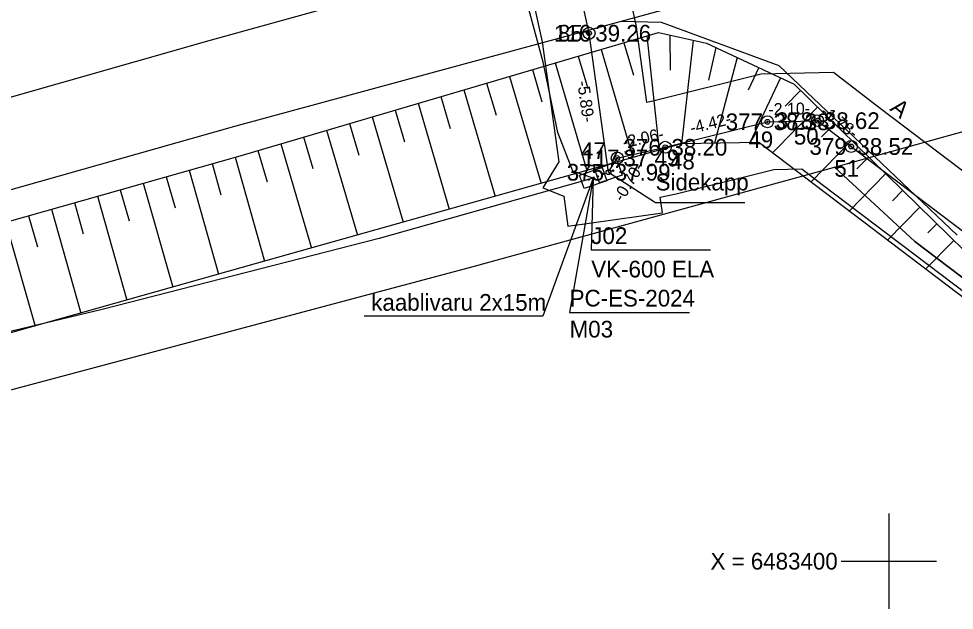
# Model space of a CAD drawing. Extents: x 647603 to 650850, y 6482647 to 6486043.
# Drawn here: x 649763.52 to 649802.75, y 6483397.94 to 6483422.75 of the extents above; entities that cross this region are included whole.
import ezdxf

# ---------------------------------------------------------------- set-up
doc = ezdxf.new("R2010")
doc.units = 0
for name, color, linetype in [('ABIJOONIS', 7, 'Continuous'), ('JOONSIDE', 7, 'Continuous'), ('KOORDPUNKT', 7, 'Continuous'), ('MOOTKORG_EH2000', 7, 'Continuous'), ('MOOTMPUNKT', 7, 'Continuous'), ('MOOTNR', 7, 'Continuous'), ('MOOTPIIR', 7, 'Continuous'), ('PIIR', 7, 'Continuous'), ('POST', 7, 'Continuous'), ('RELJEEF', 7, 'Continuous'), ('SIRAJATIS', 7, 'Continuous'), ('SITRASS', 7, 'Continuous'), ('TEE', 7, 'Continuous'), ('VORK', 7, 'Continuous')]:
    doc.layers.add(name, color=color, linetype=linetype)

msp = doc.modelspace()

# ---------------------------------------------------------------- linework, layer by layer
at = {"layer": 'ABIJOONIS'}
for points in [[(649473.815, 6483339.129), (649501.334, 6483346.489), (649523.808, 6483352.694), (649583.219, 6483369.14), (649609.792, 6483376.69), (649635.769, 6483384.158), (649665.126, 6483392.146), (649694.827, 6483400.434), (649731.427, 6483410.417), (649771.508, 6483421.834), (649809.051, 6483432.237), (649844.914, 6483441.886), (649891.208, 6483454.586), (649917.51, 6483461.537), (649946.863, 6483469.527), (649975.243, 6483477.133), (650006.624, 6483485.614), (650033, 6483492.787), (650061.657, 6483500.613), (650086.276, 6483507.28), (650111.835, 6483514.425), (650138.096, 6483521.63), (650168.568, 6483530.035)], [(649787.61, 6483416.068), (649785.494, 6483410.278), (649777.997, 6483410.278)], [(649787.61, 6483416.068), (649785.494, 6483410.278), (649777.997, 6483410.278)], [(649787.61, 6483416.068), (649786.62, 6483410.429), (649791.639, 6483410.429)], [(649787.61, 6483416.068), (649786.62, 6483410.429), (649791.639, 6483410.429)], [(649787.61, 6483416.068), (649787.528, 6483413.049), (649792.532, 6483413.049)], [(649787.61, 6483416.068), (649787.528, 6483413.049), (649792.532, 6483413.049)]]:
    msp.add_lwpolyline(points, dxfattribs=at)
at = {"layer": 'KOORDPUNKT'}
for centre, radius in [((649787.433, 6483422.139), 0.25), ((649787.433, 6483422.139), 0.025), ((649787.433, 6483422.139), 0.0221), ((649787.433, 6483422.139), 0.0191), ((649787.433, 6483422.139), 0.0161), ((649787.433, 6483422.139), 0.0132), ((649787.433, 6483422.139), 0.0102), ((649787.433, 6483422.139), 0.00726), ((649787.433, 6483422.139), 0.0043), ((649794.915, 6483418.425), 0.25), ((649794.915, 6483418.425), 0.025), ((649794.915, 6483418.425), 0.0221), ((649794.915, 6483418.425), 0.0191), ((649794.915, 6483418.425), 0.0161), ((649794.915, 6483418.425), 0.0132), ((649794.915, 6483418.425), 0.0102), ((649794.915, 6483418.425), 0.00726), ((649794.915, 6483418.425), 0.0043), ((649797.019, 6483418.472), 0.25), ((649797.019, 6483418.472), 0.025), ((649797.019, 6483418.472), 0.0221), ((649797.019, 6483418.472), 0.0191), ((649797.019, 6483418.472), 0.0161), ((649797.019, 6483418.472), 0.0132), ((649797.019, 6483418.472), 0.0102), ((649797.019, 6483418.472), 0.00726), ((649797.019, 6483418.472), 0.0043), ((649790.629, 6483417.357), 0.25), ((649798.427, 6483417.39), 0.25), ((649790.629, 6483417.357), 0.025), ((649790.629, 6483417.357), 0.0221), ((649790.629, 6483417.357), 0.0191), ((649790.629, 6483417.357), 0.0161), ((649790.629, 6483417.357), 0.0132), ((649790.629, 6483417.357), 0.0102), ((649790.629, 6483417.357), 0.00726), ((649790.629, 6483417.357), 0.0043), ((649798.427, 6483417.39), 0.025), ((649798.427, 6483417.39), 0.0221), ((649798.427, 6483417.39), 0.0191), ((649798.427, 6483417.39), 0.0161), ((649798.427, 6483417.39), 0.0132), ((649798.427, 6483417.39), 0.0102), ((649798.427, 6483417.39), 0.00726), ((649798.427, 6483417.39), 0.0043), ((649788.616, 6483416.906), 0.25), ((649788.616, 6483416.906), 0.025), ((649788.616, 6483416.906), 0.0221), ((649788.616, 6483416.906), 0.0191), ((649788.616, 6483416.906), 0.0161), ((649788.616, 6483416.906), 0.0132), ((649788.616, 6483416.906), 0.0102), ((649788.616, 6483416.906), 0.00726), ((649788.616, 6483416.906), 0.0043)]:
    msp.add_circle(centre, radius, dxfattribs=at)
at = {"layer": 'MOOTMPUNKT'}
for centre in [(649787.433, 6483422.139), (649794.915, 6483418.425), (649797.019, 6483418.472), (649790.629, 6483417.357), (649798.427, 6483417.39), (649788.616, 6483416.906), (649788.249, 6483416.309)]:
    msp.add_circle(centre, 0.1, dxfattribs=at)
at = {"layer": 'MOOTPIIR'}
for points in [[(649810.699, 6483410.61), (649799.64, 6483418.98), (649797.679, 6483420.487), (649794.648, 6483420.42), (649790.169, 6483419.303), (649789.859, 6483419.234), (649789.403, 6483422.493), (649787.713, 6483430.168), (649786.173, 6483435.505), (649785.856, 6483436.534), (649786.136, 6483440.597), (649777.456, 6483454.333), (649772.658, 6483464.566), (649770.539, 6483471.014), (649773.384, 6483473.965), (649782.419, 6483482.568)], [(649756.29, 6483429.573), (649769.611, 6483432.999), (649780.798, 6483435.432), (649781.872, 6483435.882), (649782.339, 6483434.363), (649783.835, 6483429.182), (649785.463, 6483421.785), (649786.169, 6483416.744), (649785.498, 6483415.653), (649786.369, 6483415.311), (649786.546, 6483414.051), (649790.507, 6483414.606), (649790.415, 6483415.26), (649791.089, 6483415.411), (649795.182, 6483416.43), (649796.359, 6483416.457), (649797.214, 6483415.8), (649808.275, 6483407.428)]]:
    msp.add_lwpolyline(points, dxfattribs=at)
at = {"layer": 'PIIR'}
for points in [[(649892.78, 6483265.16), (649886.99, 6483287.15), (649882.62, 6483302.13), (649880.06, 6483310.05), (649866.07, 6483342.32), (649851.78, 6483369.65), (649842.58, 6483381.98), (649801.1, 6483413.4), (649797.73, 6483416.52), (649804.98, 6483418.54), (649806.69, 6483416.65), (649846.49, 6483386.54), (649857.91, 6483372.57), (649871.49, 6483344.9), (649885.49, 6483313.44), (649888.64, 6483305.18), (649892.77, 6483288.76), (649898.58, 6483266.69)], [(649658.92, 6483234.53), (649602.73, 6483362.73), (649681, 6483385.27), (649782.57, 6483412.36), (649797.73, 6483416.52), (649801.1, 6483413.4), (649842.58, 6483381.98), (649851.78, 6483369.65), (649866.07, 6483342.32), (649880.06, 6483310.05), (649882.62, 6483302.13), (649886.99, 6483287.15), (649892.78, 6483265.16)]]:
    msp.add_lwpolyline(points, dxfattribs=at)
at = {"layer": 'POST'}
msp.add_lwpolyline([(649787.678, 6483416.428), (649788.623, 6483416.756), (649788.82, 6483416.19), (649787.875, 6483415.862)], close=True, dxfattribs=at)
msp.add_lwpolyline([(649788.249, 6483416.309), (649790.224, 6483415.046), (649793.968, 6483415.046)], dxfattribs=at)
for centre, radius in [((649788.438, 6483416.375), 0.0304), ((649788.438, 6483416.375), 0.029), ((649788.438, 6483416.375), 0.0277), ((649788.438, 6483416.375), 0.0263), ((649788.438, 6483416.375), 0.0249), ((649788.438, 6483416.375), 0.0236), ((649788.438, 6483416.375), 0.0222), ((649788.438, 6483416.375), 0.0209), ((649788.438, 6483416.375), 0.0195), ((649788.438, 6483416.375), 0.0181), ((649788.438, 6483416.375), 0.0168), ((649788.438, 6483416.375), 0.0154), ((649788.438, 6483416.375), 0.014), ((649788.438, 6483416.375), 0.0127), ((649788.438, 6483416.375), 0.0113), ((649788.438, 6483416.375), 0.00996), ((649788.438, 6483416.375), 0.0086), ((649788.438, 6483416.375), 0.00724), ((649788.438, 6483416.375), 0.00587), ((649788.438, 6483416.375), 0.00451), ((649788.438, 6483416.375), 0.00315), ((649788.06, 6483416.243), 0.0304), ((649788.06, 6483416.243), 0.029), ((649788.06, 6483416.243), 0.0277), ((649788.06, 6483416.243), 0.0263), ((649788.06, 6483416.243), 0.0249), ((649788.06, 6483416.243), 0.0236), ((649788.06, 6483416.243), 0.0222), ((649788.06, 6483416.243), 0.0209), ((649788.06, 6483416.243), 0.0195), ((649788.06, 6483416.243), 0.0181), ((649788.06, 6483416.243), 0.0168), ((649788.06, 6483416.243), 0.0154), ((649788.06, 6483416.243), 0.014), ((649788.06, 6483416.243), 0.0127), ((649788.06, 6483416.243), 0.0113), ((649788.06, 6483416.243), 0.00996), ((649788.06, 6483416.243), 0.0086), ((649788.06, 6483416.243), 0.00724), ((649788.06, 6483416.243), 0.00587), ((649788.06, 6483416.243), 0.00451), ((649788.06, 6483416.243), 0.00315), ((649788.06, 6483416.243), 0.00179), ((649788.06, 6483416.243), 0.000426), ((649788.438, 6483416.375), 0.00179), ((649788.438, 6483416.375), 0.000426)]:
    msp.add_circle(centre, radius, dxfattribs=at)
at = {"layer": 'RELJEEF'}
for p, q in [((649789.854, 6483422.024), (649790.376, 6483417.234)), ((649790.822, 6483422.062), (649790.83, 6483420.595)), ((649788.894, 6483421.742), (649789.296, 6483420.377)), ((649791.799, 6483421.851), (649791.316, 6483417.499)), ((649792.746, 6483421.548), (649792.447, 6483420.173)), ((649786.976, 6483421.177), (649787.376, 6483419.819)), ((649787.935, 6483421.459), (649789.271, 6483416.923)), ((649793.651, 6483421.123), (649792.7, 6483417.523)), ((649786.017, 6483420.894), (649787.345, 6483416.381)), ((649794.556, 6483420.697), (649794.109, 6483419.747)), ((649784.098, 6483420.329), (649785.42, 6483415.839)), ((649785.057, 6483420.612), (649785.455, 6483419.261)), ((649783.139, 6483420.047), (649783.534, 6483418.703)), ((649795.461, 6483420.272), (649794.181, 6483417.55)), ((649782.179, 6483419.765), (649783.495, 6483415.297)), ((649796.296, 6483419.745), (649795.651, 6483419.086)), ((649780.261, 6483419.2), (649781.57, 6483414.755)), ((649781.22, 6483419.482), (649781.614, 6483418.145)), ((649779.302, 6483418.917), (649779.693, 6483417.587)), ((649797.011, 6483419.046), (649795.125, 6483417.118)), ((649777.383, 6483418.352), (649777.773, 6483417.029)), ((649778.342, 6483418.635), (649779.644, 6483414.213)), ((649797.726, 6483418.347), (649797.186, 6483417.795)), ((649776.424, 6483418.07), (649777.719, 6483413.671)), ((649775.464, 6483417.788), (649775.852, 6483416.471)), ((649798.441, 6483417.648), (649796.731, 6483415.899)), ((649773.546, 6483417.223), (649773.931, 6483415.913)), ((649774.505, 6483417.505), (649775.794, 6483413.129)), ((649772.586, 6483416.942), (649773.824, 6483412.574)), ((649799.156, 6483416.949), (649798.669, 6483416.451)), ((649770.662, 6483416.397), (649771.899, 6483412.032)), ((649771.624, 6483416.67), (649771.995, 6483415.36)), ((649769.7, 6483416.124), (649770.071, 6483414.815)), ((649799.87, 6483416.249), (649798.337, 6483414.681)), ((649768.738, 6483415.852), (649769.974, 6483411.489)), ((649766.813, 6483415.306), (649768.049, 6483410.946)), ((649767.775, 6483415.579), (649768.146, 6483414.27)), ((649800.585, 6483415.55), (649800.152, 6483415.107)), ((649765.851, 6483415.034), (649766.222, 6483413.726)), ((649801.3, 6483414.851), (649799.943, 6483413.463)), ((649763.927, 6483414.488), (649764.297, 6483413.181)), ((649764.889, 6483414.761), (649766.124, 6483410.403)), ((649762.965, 6483414.216), (649764.199, 6483409.86)), ((649802.015, 6483414.152), (649801.635, 6483413.763)), ((649802.73, 6483413.453), (649801.549, 6483412.245))]:
    msp.add_line(p, q, dxfattribs=at)
for points in [[(649584.402, 6483361.474), (649611.792, 6483371.42), (649637.981, 6483379.507), (649666.165, 6483387.378), (649696.143, 6483395.735), (649731.74, 6483405.366), (649772.8, 6483417.003), (649790.339, 6483422.167), (649792.361, 6483421.729), (649796.032, 6483420.003), (649805.121, 6483411.115)], [(649804.055, 6483410.344), (649794.547, 6483417.556), (649791.316, 6483417.499), (649773.478, 6483412.477), (649732.315, 6483400.867), (649712.886, 6483396.581), (649707.12, 6483395.124), (649698.449, 6483390.782), (649666.531, 6483381.798), (649640.377, 6483374.201), (649613.762, 6483365.315), (649602.781, 6483365.162), (649600.055, 6483364.511), (649599.539, 6483363.092), (649599.88, 6483360.54), (649586.27, 6483353.622)]]:
    msp.add_lwpolyline(points, dxfattribs=at)
at = {"layer": 'SIRAJATIS'}
for points in [[(649787.039, 6483416.19), (649787.985, 6483416.514), (649788.18, 6483415.947), (649787.234, 6483415.622)], [(649787.604, 6483416.07), (649787.614, 6483416.073), (649787.615, 6483416.067), (649787.605, 6483416.064)]]:
    msp.add_lwpolyline(points, close=True, dxfattribs=at)
for centre, radius in [((649787.42, 6483416.004), 0.0304), ((649787.42, 6483416.004), 0.029), ((649787.42, 6483416.004), 0.0277), ((649787.42, 6483416.004), 0.0263), ((649787.42, 6483416.004), 0.0249), ((649787.42, 6483416.004), 0.0236), ((649787.42, 6483416.004), 0.0222), ((649787.42, 6483416.004), 0.0209), ((649787.42, 6483416.004), 0.0195), ((649787.42, 6483416.004), 0.0181), ((649787.42, 6483416.004), 0.0168), ((649787.42, 6483416.004), 0.0154), ((649787.42, 6483416.004), 0.014), ((649787.42, 6483416.004), 0.0127), ((649787.42, 6483416.004), 0.0113), ((649787.42, 6483416.004), 0.00996), ((649787.42, 6483416.004), 0.0086), ((649787.42, 6483416.004), 0.00724), ((649787.42, 6483416.004), 0.00587), ((649787.42, 6483416.004), 0.00451), ((649787.42, 6483416.004), 0.00315), ((649787.42, 6483416.004), 0.00179), ((649787.42, 6483416.004), 0.000426), ((649787.608, 6483416.068), 0.000304), ((649787.608, 6483416.068), 0.00029), ((649787.608, 6483416.068), 0.000277), ((649787.608, 6483416.068), 0.000263), ((649787.608, 6483416.068), 0.000249), ((649787.608, 6483416.068), 0.000236), ((649787.608, 6483416.068), 0.000222), ((649787.608, 6483416.068), 0.000209), ((649787.608, 6483416.068), 0.000195), ((649787.608, 6483416.068), 0.000181), ((649787.608, 6483416.068), 0.000168), ((649787.608, 6483416.068), 0.000154), ((649787.608, 6483416.068), 0.00014), ((649787.608, 6483416.068), 0.000127), ((649787.608, 6483416.068), 0.000113), ((649787.608, 6483416.068), 0.0000996), ((649787.608, 6483416.068), 0.000086), ((649787.608, 6483416.068), 0.0000724), ((649787.608, 6483416.068), 0.0000587), ((649787.608, 6483416.068), 0.0000451), ((649787.608, 6483416.068), 0.0000315), ((649787.608, 6483416.068), 0.0000179), ((649787.608, 6483416.068), 0.00000426), ((649787.611, 6483416.069), 0.000304), ((649787.611, 6483416.069), 0.00029), ((649787.611, 6483416.069), 0.000277), ((649787.611, 6483416.069), 0.000263), ((649787.611, 6483416.069), 0.000249), ((649787.611, 6483416.069), 0.000236), ((649787.611, 6483416.069), 0.000222), ((649787.611, 6483416.069), 0.000209), ((649787.611, 6483416.069), 0.000195), ((649787.611, 6483416.069), 0.000181), ((649787.611, 6483416.069), 0.000168), ((649787.611, 6483416.069), 0.000154), ((649787.611, 6483416.069), 0.00014), ((649787.611, 6483416.069), 0.000127), ((649787.611, 6483416.069), 0.000113), ((649787.611, 6483416.069), 0.0000996), ((649787.611, 6483416.069), 0.000086), ((649787.611, 6483416.069), 0.0000724), ((649787.611, 6483416.069), 0.0000587), ((649787.611, 6483416.069), 0.0000451), ((649787.611, 6483416.069), 0.0000315), ((649787.611, 6483416.069), 0.0000179), ((649787.611, 6483416.069), 0.00000426), ((649787.799, 6483416.133), 0.0304), ((649787.799, 6483416.133), 0.029), ((649787.799, 6483416.133), 0.0277), ((649787.799, 6483416.133), 0.0263), ((649787.799, 6483416.133), 0.0249), ((649787.799, 6483416.133), 0.0236), ((649787.799, 6483416.133), 0.0222), ((649787.799, 6483416.133), 0.0209), ((649787.799, 6483416.133), 0.0195), ((649787.799, 6483416.133), 0.0181), ((649787.799, 6483416.133), 0.0168), ((649787.799, 6483416.133), 0.0154), ((649787.799, 6483416.133), 0.014), ((649787.799, 6483416.133), 0.0127), ((649787.799, 6483416.133), 0.0113), ((649787.799, 6483416.133), 0.00996), ((649787.799, 6483416.133), 0.0086), ((649787.799, 6483416.133), 0.00724), ((649787.799, 6483416.133), 0.00587), ((649787.799, 6483416.133), 0.00451), ((649787.799, 6483416.133), 0.00315), ((649787.799, 6483416.133), 0.00179), ((649787.799, 6483416.133), 0.000426)]:
    msp.add_circle(centre, radius, dxfattribs=at)
at = {"layer": 'SITRASS'}
for p, q in [((649787.604, 6483416.068), (649787.61, 6483416.071)), ((649787.604, 6483416.069), (649787.604, 6483416.068)), ((649787.604, 6483416.069), (649787.605, 6483416.068)), ((649787.604, 6483416.069), (649787.604, 6483416.068)), ((649787.604, 6483416.068), (649787.61, 6483416.066)), ((649787.605, 6483416.069), (649787.605, 6483416.068)), ((649787.605, 6483416.069), (649787.605, 6483416.068)), ((649787.605, 6483416.069), (649787.606, 6483416.067)), ((649787.605, 6483416.069), (649787.606, 6483416.067)), ((649787.605, 6483416.069), (649787.607, 6483416.067)), ((649787.606, 6483416.07), (649787.607, 6483416.067)), ((649787.606, 6483416.07), (649787.608, 6483416.067)), ((649787.606, 6483416.07), (649787.608, 6483416.066)), ((649787.606, 6483416.069), (649787.607, 6483416.067)), ((649787.607, 6483416.07), (649787.608, 6483416.066)), ((649787.607, 6483416.07), (649787.609, 6483416.066)), ((649787.607, 6483416.07), (649787.609, 6483416.066)), ((649787.607, 6483416.07), (649787.61, 6483416.066)), ((649787.608, 6483416.071), (649787.61, 6483416.066)), ((649787.608, 6483416.071), (649787.611, 6483416.066)), ((649787.608, 6483416.07), (649787.61, 6483416.066)), ((649787.608, 6483416.07), (649787.61, 6483416.066)), ((649787.608, 6483416.07), (649787.61, 6483416.066)), ((649787.609, 6483416.071), (649787.611, 6483416.066)), ((649787.609, 6483416.071), (649787.611, 6483416.066)), ((649787.609, 6483416.071), (649787.611, 6483416.067)), ((649787.609, 6483416.071), (649787.612, 6483416.067)), ((649787.615, 6483416.068), (649787.61, 6483416.071)), ((649787.61, 6483416.071), (649787.612, 6483416.067)), ((649787.61, 6483416.071), (649787.612, 6483416.067)), ((649787.61, 6483416.071), (649787.612, 6483416.067)), ((649787.615, 6483416.068), (649787.61, 6483416.066)), ((649787.611, 6483416.071), (649787.613, 6483416.067)), ((649787.611, 6483416.07), (649787.613, 6483416.067)), ((649787.611, 6483416.07), (649787.613, 6483416.067)), ((649787.612, 6483416.07), (649787.613, 6483416.067)), ((649787.612, 6483416.07), (649787.613, 6483416.068)), ((649787.613, 6483416.07), (649787.614, 6483416.068)), ((649787.613, 6483416.07), (649787.614, 6483416.068)), ((649787.613, 6483416.069), (649787.614, 6483416.068)), ((649787.614, 6483416.069), (649787.614, 6483416.068)), ((649787.614, 6483416.069), (649787.615, 6483416.068)), ((649787.614, 6483416.069), (649787.615, 6483416.068)), ((649787.615, 6483416.069), (649787.615, 6483416.068)), ((649787.615, 6483416.069), (649787.615, 6483416.068)), ((649787.615, 6483416.068), (649787.615, 6483416.068))]:
    msp.add_line(p, q, dxfattribs=at)
for points in [[(649787.61, 6483416.068), (649786.759, 6483416.348), (649786.129, 6483417.976), (649785.508, 6483420.929), (649783.33, 6483429.011), (649781.754, 6483434.058), (649781.695, 6483437.407), (649782.673, 6483438.411), (649783.68, 6483438.809), (649784.362, 6483438.837), (649793.202, 6483441.066), (649807.856, 6483445.006), (649821.574, 6483448.869), (649834.718, 6483452.308), (649847.781, 6483455.271), (649861.894, 6483459.584), (649876.129, 6483463.222), (649889.33, 6483466.654), (649901.282, 6483469.935), (649914.818, 6483473.463)], [(649788.249, 6483416.309), (649787.433, 6483422.139), (649785.774, 6483429.675), (649784.256, 6483434.934), (649783.594, 6483437.087), (649783.538, 6483438.014), (649783.68, 6483438.809)], [(649788.249, 6483416.309), (649787.433, 6483422.139), (649785.774, 6483429.675), (649784.256, 6483434.934), (649783.594, 6483437.087), (649783.538, 6483438.014), (649783.68, 6483438.809)], [(649786.759, 6483416.348), (649786.129, 6483417.976), (649785.508, 6483420.929), (649783.33, 6483429.011), (649781.754, 6483434.058), (649781.695, 6483437.407)], [(649788.249, 6483416.309), (649788.616, 6483416.906), (649790.629, 6483417.357), (649794.915, 6483418.425), (649797.019, 6483418.472), (649798.427, 6483417.39), (649809.487, 6483409.019), (649819.942, 6483401.004), (649830.306, 6483392.787), (649837.048, 6483387.452), (649842.571, 6483382.192), (649846.777, 6483378.054), (649849.935, 6483373.879), (649853.405, 6483368.593), (649859.108, 6483358.418), (649865.342, 6483345.232), (649870.775, 6483334.356), (649874.901, 6483325.388), (649879.971, 6483314.193), (649884.017, 6483301.347), (649887.636, 6483287.093), (649891.489, 6483273.26), (649895.362, 6483259.816)], [(649787.61, 6483416.068), (649778.625, 6483413.532), (649767.01, 6483410.55), (649755.101, 6483407.695), (649743.771, 6483403.915), (649733.142, 6483400.586), (649724.03, 6483397.901), (649718.883, 6483396.86), (649714.964, 6483397.031), (649711.953, 6483396.752), (649707.261, 6483395.457), (649695.863, 6483391.244), (649684.339, 6483387.638), (649672.283, 6483384.098), (649659.556, 6483380.608), (649645.138, 6483376.362), (649632.361, 6483372.568)]]:
    msp.add_lwpolyline(points, dxfattribs=at)
at = {"layer": 'TEE'}
for points in [[(649975.748, 6483473.252), (649948.229, 6483465.863), (649918.01, 6483457.685), (649892.992, 6483451.04), (649845.444, 6483438.175), (649810.315, 6483428.7), (649804.17, 6483426.95), (649790.982, 6483423.238), (649772.564, 6483418.23), (649731.786, 6483406.678), (649695.477, 6483396.746), (649665.994, 6483388.493), (649637.346, 6483380.516), (649610.964, 6483373.158), (649584.24, 6483363.843), (649563.265, 6483356.045)], [(649788.787, 6483422.641), (649790.452, 6483422.602), (649795.399, 6483420.785), (649802.867, 6483413.675)]]:
    msp.add_lwpolyline(points, dxfattribs=at)
at = {"layer": 'VORK'}
for p, q in [((649800, 6483402), (649800, 6483398)), ((649798, 6483400), (649802, 6483400))]:
    msp.add_line(p, q, dxfattribs=at)

# ---------------------------------------------------------------- texts
at = {"layer": 'ABIJOONIS'}
for s, p in [('J02', (649787.528, 6483413.299)), ('J02', (649787.528, 6483413.299)), ('VK-600 ELA', (649787.528, 6483411.899)), ('VK-600 ELA', (649787.528, 6483411.899)), ('PC-ES-2024', (649786.62, 6483410.679)), ('PC-ES-2024', (649786.62, 6483410.679)), ('kaablivaru 2x15m', (649778.301, 6483410.502)), ('kaablivaru 2x15m', (649778.301, 6483410.502)), ('M03', (649786.62, 6483409.379)), ('M03', (649786.62, 6483409.379))]:
    msp.add_text(s, height=0.7, dxfattribs=at).set_placement(p)
at = {"layer": 'JOONSIDE'}
for s, rotation, p in [('-5.89-', 277.9677, (649786.935, 6483420.107)), ('-2.10-', 1.2797, (649794.961, 6483418.701)), ('-4.42-', 13.9922, (649791.735, 6483417.916)), ('-1.78-', 322.459, (649797.098, 6483418.758)), ('-2.06-', 12.6282, (649788.9, 6483417.314)), ('-0.70-', 58.4193, (649788.841, 6483415.037))]:
    msp.add_text(s, height=0.5, rotation=rotation, dxfattribs=at).set_placement(p)
at = {"layer": 'KOORDPUNKT'}
for s, p in [('85 ', (649786.126, 6483421.789)), ('49 ', (649794.115, 6483417.32)), ('50 ', (649796.021, 6483417.47)), ('47 ', (649787.095, 6483416.865)), ('48 ', (649790.828, 6483416.428)), ('51 ', (649797.721, 6483416.122))]:
    msp.add_text(s, height=0.7, dxfattribs=at).set_placement(p)
at = {"layer": 'MOOTKORG_EH2000'}
for s, p in [(' 39.26', (649787.433, 6483421.789)), (' 38.38', (649794.915, 6483418.075)), (' 38.62', (649797.019, 6483418.122)), (' 38.20', (649790.629, 6483417.007)), (' 38.52', (649798.427, 6483417.04)), (' 37.49', (649788.616, 6483416.556)), (' 37.99', (649788.249, 6483415.959))]:
    msp.add_text(s, height=0.7, dxfattribs=at).set_placement(p)
at = {"layer": 'MOOTNR'}
for s, p in [('116 ', (649785.963, 6483421.789)), ('377 ', (649793.165, 6483418.075)), ('378 ', (649795.269, 6483418.122)), ('376 ', (649788.879, 6483417.007)), ('379 ', (649796.677, 6483417.04)), ('117 ', (649787.146, 6483416.556)), ('375 ', (649786.499, 6483415.959))]:
    msp.add_text(s, height=0.7, dxfattribs=at).set_placement(p)
at = {"layer": 'POST'}
msp.add_text('Sidekapp', height=0.7, dxfattribs=at).set_placement((649790.224, 6483415.546))
at = {"layer": 'TEE'}
msp.add_text('A', height=0.7, rotation=320.4491, dxfattribs=at).set_placement((649800.014, 6483418.927))
at = {"layer": 'VORK'}
msp.add_text('X = 6483400', height=0.7, dxfattribs=at).set_placement((649792.526, 6483399.648))

doc.saveas('drawing.dxf')
